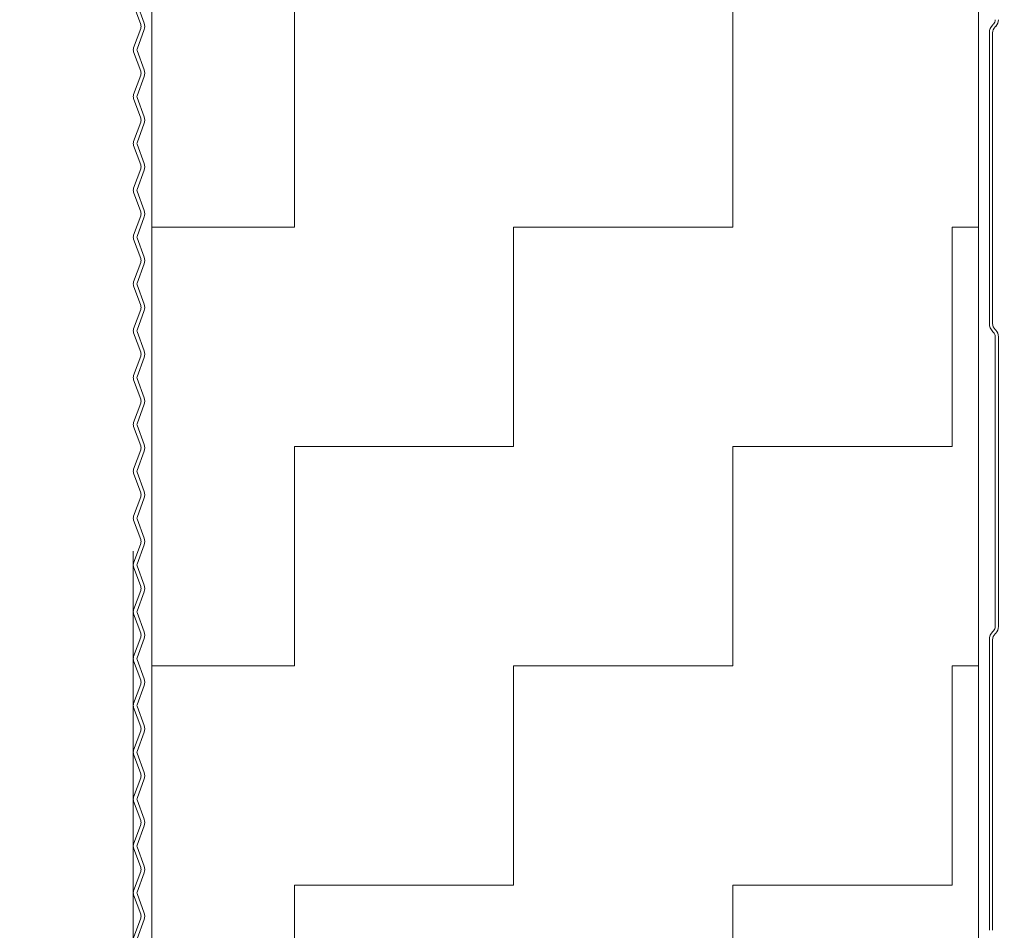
# Model space of a CAD drawing. Header units: metres. Extents: x 1316.5 to 1415.3, y -94.1 to -52.
# Tile 470 of 656: x 1400.578 to 1400.746, y -71.445 to -71.289. Entities that reach past the tile are written whole.
import ezdxf

# ---------------------------------------------------------------- set-up
doc = ezdxf.new("R2010")
doc.units = ezdxf.units.M
doc.header["$PDMODE"] = 65
doc.linetypes.add('AUSGEZOGEN', pattern=[0])
doc.linetypes.add('PUNKT2_S9', pattern=[0.0015, 0, -0.0015])
doc.layers.add('XR$4$_42143', color=7, linetype='Continuous')
doc.layers.add('XR$4$_42154', color=7, linetype='Continuous')
for name, color, linetype, lineweight in [('XR$4$Maßlinie 1_50', 7, 'AUSGEZOGEN', 25), ('XR$4$Muster', 4, 'AUSGEZOGEN', 13), ('XR$4$Wand Mauerwerk nt', 7, 'AUSGEZOGEN', 25), ('XR$4$Wand Mauerwerk tr_1', 42, 'AUSGEZOGEN', 18)]:
    doc.layers.add(name, color=color, linetype=linetype, lineweight=lineweight)
doc.styles.add('ARIAL', font='arial.ttf')
doc.dimstyles.new('DIMSTYLE_4', dxfattribs={"dimtxt": 0.04, "dimasz": 0.03, "dimexe": 0, "dimexo": 1e-06, "dimgap": 0.02, "dimtad": 2, "dimdec": 1, "dimlfac": 100, "dimrnd": 0.5, "dimzin": 4, "dimdsep": 46, "dimtxsty": 'ARIAL', "dimblk1": 'ALL_ML_KREIS', "dimblk2": 'ALL_ML_KREIS', "dimsah": 1, "dimcen": 0, "dimse1": 1, "dimse2": 1, "dimclrd": 7, "dimclre": 7, "dimclrt": 7, "dimadec": 0, "dimazin": 0, "dimtfac": 1, "dimtdec": 0, "dimtix": 1, "dimtmove": 2, "dimatfit": 3, "dimfxl": 0, "dimtzin": 0, "dimlwd": 0, "dimlwe": 25, "dimarcsym": 0})
doc.dimstyles.new('DIMSTYLE_5', dxfattribs={"dimtxt": 0.04, "dimasz": 0.03, "dimexe": 0, "dimexo": 1e-06, "dimgap": 0.02, "dimtad": 2, "dimdec": 1, "dimlfac": 100, "dimrnd": 0.5, "dimzin": 4, "dimdsep": 46, "dimtxsty": 'ARIAL', "dimblk1": 'ALL_ML_KREIS', "dimblk2": 'ALL_ML_KREIS', "dimsah": 1, "dimcen": 0, "dimse1": 1, "dimse2": 1, "dimclrd": 7, "dimclre": 7, "dimclrt": 7, "dimadec": 0, "dimazin": 0, "dimtfac": 1, "dimtdec": 0, "dimtix": 1, "dimtmove": 2, "dimatfit": 3, "dimfxl": 0, "dimtvp": 1.2, "dimtzin": 0, "dimlwd": 0, "dimlwe": 25, "dimarcsym": 0})

# ---------------------------------------------------------------- blocks, each defined once
blk = doc.blocks.new('ALL_ML_KREIS')
at = {"color": 0, "linetype": 'ByBlock', "lineweight": -2}
for p, q in [((0, -0.5), (0, 0.5)), ((-1, 0), (0.5, 0))]:
    blk.add_line(p, q, dxfattribs=at)
blk.add_circle((0, 0), 0.15, dxfattribs=at)
blk = doc.blocks.new('*D459')
at = {"layer": 'DEFPOINTS', "color": 7, "linetype": 'AUSGEZOGEN', "lineweight": 25, "transparency": 33554687}
for p in [(1400.93809, -71.35437), (1400.48086, -71.36437), (1400.85393, -71.36437)]:
    blk.add_point(p, dxfattribs=at)
at = {"layer": 'XR$4$Maßlinie 1_50', "color": 7, "linetype": 'AUSGEZOGEN', "lineweight": -2, "transparency": 33554687}
blk.add_line((1400.48086, -71.36437), (1400.48086, -71.35437), dxfattribs=at)
at = {"layer": 'XR$4$Maßlinie 1_50', "color": 7, "linetype": 'AUSGEZOGEN', "lineweight": 25, "transparency": 33554687, "xscale": 0.03, "yscale": 0.03, "zscale": 0.03}
for p, rotation in [((1400.48086, -71.36437), 270), ((1400.48086, -71.35437), 90)]:
    blk.add_blockref('ALL_ML_KREIS', p, dxfattribs=dict(at, rotation=rotation))
at = {"layer": 'XR$4$Maßlinie 1_50', "color": 7, "linetype": 'AUSGEZOGEN', "lineweight": 25, "transparency": 33554687, "insert": (1400.43586, -71.35578), "char_height": 0.04, "width": 0.12, "attachment_point": 5, "rotation": 90, "style": 'ARIAL'}
blk.add_mtext('\\A1;{\\A1;{1\\H0.026400;\\S^ ;}}', dxfattribs=at)
blk = doc.blocks.new('*D460')
at = {"layer": 'DEFPOINTS', "color": 7, "linetype": 'AUSGEZOGEN', "lineweight": 25, "transparency": 33554687}
for p in [(1400.85325, -70.95437), (1400.48086, -71.35437), (1400.93809, -71.35437)]:
    blk.add_point(p, dxfattribs=at)
at = {"layer": 'XR$4$Maßlinie 1_50', "color": 7, "linetype": 'AUSGEZOGEN', "lineweight": -2, "transparency": 33554687}
blk.add_line((1400.48086, -71.35437), (1400.48086, -70.95437), dxfattribs=at)
at = {"layer": 'XR$4$Maßlinie 1_50', "color": 7, "linetype": 'AUSGEZOGEN', "lineweight": 25, "transparency": 33554687, "xscale": 0.03, "yscale": 0.03, "zscale": 0.03}
for p, rotation in [((1400.48086, -70.95437), 90), ((1400.48086, -71.35437), 270)]:
    blk.add_blockref('ALL_ML_KREIS', p, dxfattribs=dict(at, rotation=rotation))
at = {"layer": 'XR$4$Maßlinie 1_50', "color": 7, "linetype": 'AUSGEZOGEN', "lineweight": 25, "transparency": 33554687, "insert": (1400.45018, -71.15611), "char_height": 0.04, "width": 0.16, "attachment_point": 5, "rotation": 90, "style": 'ARIAL'}
blk.add_mtext('\\A1;{\\A1;{40\\H0.026400;\\S^ ;}}', dxfattribs=at)
blk = doc.blocks.new('*D478')
at = {"layer": 'DEFPOINTS', "color": 7, "linetype": 'AUSGEZOGEN', "lineweight": 25, "transparency": 33554687}
for p in [(1401.69646, -71.37637), (1400.74747, -71.68947), (1400.74747, -71.88804)]:
    blk.add_point(p, dxfattribs=at)
at = {"layer": 'XR$4$Maßlinie 1_50', "color": 7, "linetype": 'AUSGEZOGEN', "lineweight": -2, "transparency": 33554687}
blk.add_line((1400.74747, -71.88804), (1401.69646, -71.88804), dxfattribs=at)
at = {"layer": 'XR$4$Maßlinie 1_50', "color": 7, "linetype": 'AUSGEZOGEN', "lineweight": 25, "transparency": 33554687, "xscale": 0.03, "yscale": 0.03, "zscale": 0.03, "rotation": 180}
blk.add_blockref('ALL_ML_KREIS', (1400.74747, -71.88804), dxfattribs=at)
at = {"layer": 'XR$4$Maßlinie 1_50', "color": 7, "linetype": 'AUSGEZOGEN', "lineweight": 25, "transparency": 33554687, "xscale": 0.03, "yscale": 0.03, "zscale": 0.03}
blk.add_blockref('ALL_ML_KREIS', (1401.69646, -71.88804), dxfattribs=at)
at = {"layer": 'XR$4$Maßlinie 1_50', "color": 7, "linetype": 'AUSGEZOGEN', "lineweight": 25, "transparency": 33554687, "insert": (1401.22, -71.85736), "char_height": 0.04, "width": 0.16, "attachment_point": 5, "style": 'ARIAL'}
blk.add_mtext('\\A1;{\\A1;{95\\H0.026400;\\S^ ;}}', dxfattribs=at)

msp = doc.modelspace()

# ---------------------------------------------------------------- hatches: boundary and pattern name
at = {"layer": 'XR$4$Muster', "linetype": 'AUSGEZOGEN', "lineweight": 13, "transparency": 33554687}
h = msp.add_hatch(dxfattribs=at)
h.set_pattern_fill('MUSTER', color=4, scale=0.0375, angle=90, style=0, pattern_type=2)
h.set_pattern_definition([(90, (-0.075, 0.075), (-0.0375, 0.0375), [0.0375, -0.0375]), (180, (-0.075, 0.075), (-0.0375, -0.0375), [0.0375, -0.0375])])
h.paths.add_polyline_path([(1400.74203, -71.70047), (1400.74203, -71.17937), (1400.60062, -71.17937), (1400.60062, -71.70047)], flags=0)

# ---------------------------------------------------------------- linework, layer by layer
at = {"layer": 'XR$4$_42143', "color": 30, "linetype": 'AUSGEZOGEN', "lineweight": 13, "transparency": 33554687}
for p, q in [((1400.59753, -71.28697), (1400.59874, -71.29029)), ((1400.59933, -71.29007), (1400.59812, -71.28675)), ((1400.59874, -71.29097), (1400.59753, -71.29429)), ((1400.59812, -71.29451), (1400.59933, -71.29119)), ((1400.74461, -71.29023), (1400.7445, -71.29033)), ((1400.74489, -71.29072), (1400.745, -71.29062)), ((1400.74392, -71.29175), (1400.74392, -71.34143)), ((1400.74447, -71.34143), (1400.74447, -71.29175)), ((1400.59933, -71.29808), (1400.59812, -71.29476)), ((1400.59753, -71.29497), (1400.59874, -71.2983)), ((1400.59874, -71.29898), (1400.59753, -71.3023)), ((1400.59812, -71.30252), (1400.59933, -71.29919)), ((1400.59753, -71.30298), (1400.59874, -71.3063)), ((1400.59933, -71.30609), (1400.59812, -71.30277)), ((1400.59874, -71.30699), (1400.59753, -71.31031)), ((1400.59812, -71.31052), (1400.59933, -71.3072)), ((1400.59753, -71.31099), (1400.59874, -71.31431)), ((1400.59933, -71.3141), (1400.59812, -71.31078)), ((1400.59874, -71.315), (1400.59753, -71.31832)), ((1400.59812, -71.31853), (1400.59933, -71.31521)), ((1400.59753, -71.319), (1400.59874, -71.32232)), ((1400.59933, -71.32211), (1400.59812, -71.31879)), ((1400.59874, -71.32301), (1400.59753, -71.32633)), ((1400.59812, -71.32654), (1400.59933, -71.32322)), ((1400.59933, -71.33012), (1400.59812, -71.32679)), ((1400.59753, -71.32701), (1400.59874, -71.33033)), ((1400.59874, -71.33101), (1400.59753, -71.33433)), ((1400.59812, -71.33455), (1400.59933, -71.33123)), ((1400.59753, -71.33502), (1400.59874, -71.33834)), ((1400.59933, -71.33812), (1400.59812, -71.3348)), ((1400.59874, -71.33902), (1400.59753, -71.34234)), ((1400.59812, -71.34256), (1400.59933, -71.33924)), ((1400.59753, -71.34303), (1400.59874, -71.34635)), ((1400.59933, -71.34613), (1400.59812, -71.34281)), ((1400.7445, -71.34284), (1400.74461, -71.34295)), ((1400.745, -71.34256), (1400.74489, -71.34246)), ((1400.74492, -71.34369), (1400.74492, -71.39325)), ((1400.74547, -71.39325), (1400.74547, -71.34369)), ((1400.59874, -71.34703), (1400.59753, -71.35035)), ((1400.59812, -71.35057), (1400.59933, -71.34725)), ((1400.59753, -71.35104), (1400.59874, -71.35436)), ((1400.59933, -71.35414), (1400.59812, -71.35082)), ((1400.59874, -71.35504), (1400.59753, -71.35836)), ((1400.59812, -71.35858), (1400.59933, -71.35525)), ((1400.59933, -71.36215), (1400.59812, -71.35883)), ((1400.59753, -71.35904), (1400.59874, -71.36236)), ((1400.59874, -71.36305), (1400.59753, -71.36637)), ((1400.59812, -71.36658), (1400.59933, -71.36326)), ((1400.59753, -71.36705), (1400.59874, -71.37037)), ((1400.59933, -71.37016), (1400.59812, -71.36684)), ((1400.59874, -71.37106), (1400.59753, -71.37438)), ((1400.59812, -71.37459), (1400.59933, -71.37127)), ((1400.59753, -71.37506), (1400.59874, -71.37838)), ((1400.59933, -71.37817), (1400.59812, -71.37485)), ((1400.59874, -71.37907), (1400.59753, -71.38239)), ((1400.59812, -71.3826), (1400.59933, -71.37928)), ((1400.59753, -71.38307), (1400.59874, -71.38639)), ((1400.59933, -71.38618), (1400.59812, -71.38285)), ((1400.59874, -71.38707), (1400.59753, -71.39039)), ((1400.59812, -71.39061), (1400.59933, -71.38729)), ((1400.59933, -71.39418), (1400.59812, -71.39086)), ((1400.59753, -71.39108), (1400.59874, -71.3944)), ((1400.74461, -71.39399), (1400.7445, -71.3941)), ((1400.59874, -71.39508), (1400.59753, -71.3984)), ((1400.59812, -71.39862), (1400.59933, -71.3953)), ((1400.74392, -71.39551), (1400.74392, -71.4452)), ((1400.74447, -71.4452), (1400.74447, -71.39551)), ((1400.74489, -71.39449), (1400.745, -71.39438)), ((1400.59753, -71.39909), (1400.59874, -71.40241)), ((1400.59933, -71.40219), (1400.59812, -71.39887)), ((1400.59874, -71.40309), (1400.59753, -71.40641)), ((1400.59812, -71.40663), (1400.59933, -71.40331)), ((1400.59753, -71.4071), (1400.59874, -71.41042)), ((1400.59933, -71.4102), (1400.59812, -71.40688)), ((1400.59874, -71.4111), (1400.59753, -71.41442)), ((1400.59812, -71.41464), (1400.59933, -71.41132)), ((1400.59753, -71.4151), (1400.59874, -71.41843)), ((1400.59933, -71.41821), (1400.59812, -71.41489)), ((1400.59874, -71.41911), (1400.59753, -71.42243)), ((1400.59812, -71.42264), (1400.59933, -71.41932)), ((1400.59933, -71.42622), (1400.59812, -71.4229)), ((1400.59753, -71.42311), (1400.59874, -71.42643)), ((1400.59874, -71.42712), (1400.59753, -71.43044)), ((1400.59812, -71.43065), (1400.59933, -71.42733)), ((1400.59753, -71.43112), (1400.59874, -71.43444)), ((1400.59933, -71.43423), (1400.59812, -71.43091)), ((1400.59874, -71.43513), (1400.59753, -71.43845)), ((1400.59812, -71.43866), (1400.59933, -71.43534)), ((1400.59753, -71.43913), (1400.59874, -71.44245)), ((1400.59933, -71.44224), (1400.59812, -71.43892)), ((1400.59874, -71.44313), (1400.59753, -71.44646)), ((1400.59812, -71.44667), (1400.59933, -71.44335))]:
    msp.add_line(p, q, dxfattribs=at)
for centre, radius, start, end in [((1400.74387, -71.28949), 0.00105, 315, 0), ((1400.74387, -71.28949), 0.0016, 315, 0), ((1400.5978, -71.29063), 0.001, 340.0189, 19.9791), ((1400.5978, -71.29063), 0.00163, 340.0189, 19.9791), ((1400.74592, -71.29175), 0.002, 135, 180), ((1400.74592, -71.29175), 0.00145, 135, 180), ((1400.59847, -71.29463), 0.001, 160.0189, 199.9791), ((1400.59847, -71.29463), 0.00037, 160.0189, 199.9791), ((1400.5978, -71.29864), 0.001, 340.0189, 19.9791), ((1400.5978, -71.29864), 0.00163, 340.0189, 19.9791), ((1400.59847, -71.30264), 0.001, 160.0189, 199.9791), ((1400.59847, -71.30264), 0.00037, 160.0189, 199.9791), ((1400.5978, -71.30665), 0.001, 340.0189, 19.9791), ((1400.5978, -71.30665), 0.00163, 340.0189, 19.9791), ((1400.59847, -71.31065), 0.001, 160.0189, 199.9791), ((1400.59847, -71.31065), 0.00037, 160.0189, 199.9791), ((1400.5978, -71.31465), 0.001, 340.0189, 19.9791), ((1400.5978, -71.31465), 0.00163, 340.0189, 19.9791), ((1400.59847, -71.31866), 0.001, 160.0189, 199.9791), ((1400.59847, -71.31866), 0.00037, 160.0189, 199.9791), ((1400.5978, -71.32266), 0.001, 340.0189, 19.9791), ((1400.5978, -71.32266), 0.00163, 340.0189, 19.9791), ((1400.59847, -71.32667), 0.001, 160.0189, 199.9791), ((1400.59847, -71.32667), 0.00037, 160.0189, 199.9791), ((1400.5978, -71.33067), 0.001, 340.0189, 19.9791), ((1400.5978, -71.33067), 0.00163, 340.0189, 19.9791), ((1400.59847, -71.33468), 0.001, 160.0189, 199.9791), ((1400.59847, -71.33468), 0.00037, 160.0189, 199.9791), ((1400.5978, -71.33868), 0.001, 340.0189, 19.9791), ((1400.5978, -71.33868), 0.00163, 340.0189, 19.9791), ((1400.74592, -71.34143), 0.002, 180, 225), ((1400.74592, -71.34143), 0.00145, 180, 225), ((1400.59847, -71.34268), 0.001, 160.0189, 199.9791), ((1400.59847, -71.34268), 0.00037, 160.0189, 199.9791), ((1400.74387, -71.34369), 0.00105, 0, 45), ((1400.74387, -71.34369), 0.0016, 0, 45), ((1400.5978, -71.34669), 0.001, 340.0189, 19.9791), ((1400.5978, -71.34669), 0.001, 340.0189, 19.9791), ((1400.5978, -71.34669), 0.00163, 340.0189, 19.9791), ((1400.5978, -71.34669), 0.00163, 340.0189, 19.9791), ((1400.59847, -71.35069), 0.001, 160.0189, 199.9791), ((1400.59847, -71.35069), 0.00037, 160.0189, 199.9791), ((1400.5978, -71.3547), 0.001, 340.0189, 19.9791), ((1400.5978, -71.3547), 0.00163, 340.0189, 19.9791), ((1400.59847, -71.3587), 0.001, 160.0189, 199.9791), ((1400.59847, -71.3587), 0.00037, 160.0189, 199.9791), ((1400.5978, -71.36271), 0.00163, 340.0189, 19.9791), ((1400.5978, -71.36271), 0.00163, 340.0189, 19.9791), ((1400.5978, -71.36271), 0.001, 340.0189, 19.9791), ((1400.5978, -71.36271), 0.001, 340.0189, 19.9791), ((1400.59847, -71.36671), 0.001, 160.0189, 199.9791), ((1400.59847, -71.36671), 0.00037, 160.0189, 199.9791), ((1400.5978, -71.37072), 0.001, 340.0189, 19.9791), ((1400.5978, -71.37072), 0.00163, 340.0189, 19.9791), ((1400.59847, -71.37472), 0.001, 160.0189, 199.9791), ((1400.59847, -71.37472), 0.00037, 160.0189, 199.9791), ((1400.5978, -71.37872), 0.001, 340.0189, 19.9791), ((1400.5978, -71.37872), 0.001, 340.0189, 19.9791), ((1400.5978, -71.37872), 0.00163, 340.0189, 19.9791), ((1400.5978, -71.37872), 0.00163, 340.0189, 19.9791), ((1400.59847, -71.38273), 0.001, 160.0189, 199.9791), ((1400.59847, -71.38273), 0.00037, 160.0189, 199.9791), ((1400.5978, -71.38673), 0.001, 340.0189, 19.9791), ((1400.5978, -71.38673), 0.00163, 340.0189, 19.9791), ((1400.59847, -71.39074), 0.001, 160.0189, 199.9791), ((1400.59847, -71.39074), 0.00037, 160.0189, 199.9791), ((1400.5978, -71.39474), 0.00163, 340.0189, 19.9791), ((1400.5978, -71.39474), 0.00163, 340.0189, 19.9791), ((1400.74592, -71.39551), 0.002, 135, 180), ((1400.74387, -71.39325), 0.00105, 315, 0), ((1400.74387, -71.39325), 0.0016, 315, 0), ((1400.5978, -71.39474), 0.001, 340.0189, 19.9791), ((1400.5978, -71.39474), 0.001, 340.0189, 19.9791), ((1400.74592, -71.39551), 0.00145, 135, 180), ((1400.59847, -71.39875), 0.001, 160.0189, 199.9791), ((1400.59847, -71.39875), 0.00037, 160.0189, 199.9791), ((1400.5978, -71.40275), 0.001, 340.0189, 19.9791), ((1400.5978, -71.40275), 0.00163, 340.0189, 19.9791), ((1400.59847, -71.40675), 0.001, 160.0189, 199.9791), ((1400.59847, -71.40675), 0.00037, 160.0189, 199.9791), ((1400.5978, -71.41076), 0.001, 340.0189, 19.9791), ((1400.5978, -71.41076), 0.00163, 340.0189, 19.9791), ((1400.59847, -71.41476), 0.001, 160.0189, 199.9791), ((1400.59847, -71.41476), 0.00037, 160.0189, 199.9791), ((1400.5978, -71.41877), 0.001, 340.0189, 19.9791), ((1400.5978, -71.41877), 0.00163, 340.0189, 19.9791), ((1400.59847, -71.42277), 0.001, 160.0189, 199.9791), ((1400.59847, -71.42277), 0.00037, 160.0189, 199.9791), ((1400.5978, -71.42678), 0.00163, 340.0189, 19.9791), ((1400.5978, -71.42678), 0.001, 340.0189, 19.9791), ((1400.59847, -71.43078), 0.001, 160.0189, 199.9791), ((1400.59847, -71.43078), 0.00037, 160.0189, 199.9791), ((1400.5978, -71.43478), 0.001, 340.0189, 19.9791), ((1400.5978, -71.43478), 0.00163, 340.0189, 19.9791), ((1400.59847, -71.43879), 0.001, 160.0189, 199.9791), ((1400.59847, -71.43879), 0.00037, 160.0189, 199.9791), ((1400.5978, -71.44279), 0.001, 340.0189, 19.9791), ((1400.5978, -71.44279), 0.00163, 340.0189, 19.9791)]:
    msp.add_arc(centre, radius, start, end, dxfattribs=at)
at = {"layer": 'XR$4$_42154', "color": 51, "linetype": 'AUSGEZOGEN', "lineweight": 13, "transparency": 33554687}
for p, q in [((1400.59812, -71.28675), (1400.59933, -71.29007)), ((1400.59933, -71.29119), (1400.59812, -71.29451)), ((1400.7445, -71.29033), (1400.74461, -71.29023)), ((1400.74392, -71.34143), (1400.74392, -71.29175)), ((1400.59812, -71.29476), (1400.59933, -71.29808)), ((1400.59933, -71.29919), (1400.59812, -71.30252)), ((1400.59812, -71.30277), (1400.59933, -71.30609)), ((1400.59933, -71.3072), (1400.59812, -71.31052)), ((1400.59812, -71.31078), (1400.59933, -71.3141)), ((1400.59933, -71.31521), (1400.59812, -71.31853)), ((1400.59812, -71.31879), (1400.59933, -71.32211)), ((1400.59933, -71.32322), (1400.59812, -71.32654)), ((1400.59812, -71.32679), (1400.59933, -71.33012)), ((1400.59933, -71.33123), (1400.59812, -71.33455)), ((1400.59812, -71.3348), (1400.59933, -71.33812)), ((1400.59933, -71.33924), (1400.59812, -71.34256)), ((1400.59812, -71.34281), (1400.59933, -71.34613)), ((1400.74461, -71.34295), (1400.7445, -71.34284)), ((1400.74492, -71.39325), (1400.74492, -71.34369)), ((1400.59933, -71.34725), (1400.59812, -71.35057)), ((1400.59812, -71.35082), (1400.59933, -71.35414)), ((1400.59933, -71.35525), (1400.59812, -71.35858)), ((1400.59812, -71.35883), (1400.59933, -71.36215)), ((1400.59933, -71.36326), (1400.59812, -71.36658)), ((1400.59812, -71.36684), (1400.59933, -71.37016)), ((1400.59933, -71.37127), (1400.59812, -71.37459)), ((1400.59812, -71.37485), (1400.59933, -71.37817)), ((1400.59933, -71.37928), (1400.59812, -71.3826)), ((1400.59812, -71.38285), (1400.59933, -71.38618)), ((1400.59933, -71.38729), (1400.59812, -71.39061)), ((1400.59812, -71.39086), (1400.59933, -71.39418)), ((1400.7445, -71.3941), (1400.74461, -71.39399)), ((1400.59933, -71.3953), (1400.59812, -71.39862)), ((1400.74392, -71.4452), (1400.74392, -71.39551)), ((1400.59812, -71.39887), (1400.59933, -71.40219)), ((1400.59933, -71.40331), (1400.59812, -71.40663)), ((1400.59812, -71.40688), (1400.59933, -71.4102)), ((1400.59933, -71.41132), (1400.59812, -71.41464)), ((1400.59812, -71.41489), (1400.59933, -71.41821)), ((1400.59933, -71.41932), (1400.59812, -71.42264)), ((1400.59812, -71.4229), (1400.59933, -71.42622)), ((1400.59933, -71.42733), (1400.59812, -71.43065)), ((1400.59812, -71.43091), (1400.59933, -71.43423)), ((1400.59933, -71.43534), (1400.59812, -71.43866)), ((1400.59812, -71.43892), (1400.59933, -71.44224)), ((1400.59933, -71.44335), (1400.59812, -71.44667))]:
    msp.add_line(p, q, dxfattribs=at)
for centre, radius, start, end in [((1400.74387, -71.28949), 0.00105, 315, 0), ((1400.5978, -71.29063), 0.00163, 340.0189, 19.9791), ((1400.74592, -71.29175), 0.002, 135, 180), ((1400.59847, -71.29463), 0.00037, 160.0189, 199.9791), ((1400.5978, -71.29864), 0.00163, 340.0189, 19.9791), ((1400.59847, -71.30264), 0.00037, 160.0189, 199.9791), ((1400.5978, -71.30665), 0.00163, 340.0189, 19.9791), ((1400.59847, -71.31065), 0.00037, 160.0189, 199.9791), ((1400.5978, -71.31465), 0.00163, 340.0189, 19.9791), ((1400.59847, -71.31866), 0.00037, 160.0189, 199.9791), ((1400.5978, -71.32266), 0.00163, 340.0189, 19.9791), ((1400.59847, -71.32667), 0.00037, 160.0189, 199.9791), ((1400.5978, -71.33067), 0.00163, 340.0189, 19.9791), ((1400.59847, -71.33468), 0.00037, 160.0189, 199.9791), ((1400.5978, -71.33868), 0.00163, 340.0189, 19.9791), ((1400.74592, -71.34143), 0.002, 180, 225), ((1400.59847, -71.34268), 0.00037, 160.0189, 199.9791), ((1400.74387, -71.34369), 0.00105, 0, 45), ((1400.5978, -71.34669), 0.00163, 340.0189, 19.9791), ((1400.5978, -71.34669), 0.00163, 340.0189, 19.9791), ((1400.59847, -71.35069), 0.00037, 160.0189, 199.9791), ((1400.5978, -71.3547), 0.00163, 340.0189, 19.9791), ((1400.59847, -71.3587), 0.00037, 160.0189, 199.9791), ((1400.5978, -71.36271), 0.00163, 340.0189, 19.9791), ((1400.5978, -71.36271), 0.00163, 340.0189, 19.9791), ((1400.59847, -71.36671), 0.00037, 160.0189, 199.9791), ((1400.5978, -71.37072), 0.00163, 340.0189, 19.9791), ((1400.59847, -71.37472), 0.00037, 160.0189, 199.9791), ((1400.5978, -71.37872), 0.00163, 340.0189, 19.9791), ((1400.5978, -71.37872), 0.00163, 340.0189, 19.9791), ((1400.59847, -71.38273), 0.00037, 160.0189, 199.9791), ((1400.5978, -71.38673), 0.00163, 340.0189, 19.9791), ((1400.59847, -71.39074), 0.00037, 160.0189, 199.9791), ((1400.5978, -71.39474), 0.00163, 340.0189, 19.9791), ((1400.5978, -71.39474), 0.00163, 340.0189, 19.9791), ((1400.74592, -71.39551), 0.002, 135, 180), ((1400.74387, -71.39325), 0.00105, 315, 0), ((1400.59847, -71.39875), 0.00037, 160.0189, 199.9791), ((1400.5978, -71.40275), 0.00163, 340.0189, 19.9791), ((1400.59847, -71.40675), 0.00037, 160.0189, 199.9791), ((1400.5978, -71.41076), 0.00163, 340.0189, 19.9791), ((1400.59847, -71.41476), 0.00037, 160.0189, 199.9791), ((1400.5978, -71.41877), 0.00163, 340.0189, 19.9791), ((1400.59847, -71.42277), 0.00037, 160.0189, 199.9791), ((1400.5978, -71.42678), 0.00163, 340.0189, 19.9791), ((1400.59847, -71.43078), 0.00037, 160.0189, 199.9791), ((1400.5978, -71.43478), 0.00163, 340.0189, 19.9791), ((1400.59847, -71.43879), 0.00037, 160.0189, 199.9791), ((1400.5978, -71.44279), 0.00163, 340.0189, 19.9791)]:
    msp.add_arc(centre, radius, start, end, dxfattribs=at)
at = {"layer": 'XR$4$Wand Mauerwerk nt', "color": 7, "linetype": 'AUSGEZOGEN', "lineweight": 13, "transparency": 33554687}
for p, q in [((1400.74203, -70.8044), (1400.74203, -71.70047)), ((1400.60062, -71.17937), (1400.60062, -71.70047))]:
    msp.add_line(p, q, dxfattribs=at)
at = {"layer": 'XR$4$Wand Mauerwerk tr_1', "color": 52, "linetype": 'PUNKT2_S9', "lineweight": 13, "transparency": 33554687}
msp.add_line((1400.59747, -72.08037), (1400.59747, -70.81437), dxfattribs=at)

# ---------------------------------------------------------------- dimensions: what is measured, and where the dimension line sits
at = {"layer": 'XR$4$Maßlinie 1_50', "color": 7, "linetype": 'AUSGEZOGEN', "lineweight": 25, "transparency": 33554687}
for base, p1, p2, dimstyle, picture, middle in [((1400.48086, -70.95437), (1400.93809, -71.35437), (1400.85324, -70.95437), 'DIMSTYLE_4', '*D460', (1400.45018, -71.15611)), ((1400.48086, -71.35437), (1400.85393, -71.36437), (1400.93809, -71.35437), 'DIMSTYLE_5', '*D459', (1400.43586, -71.35578))]:
    dim = msp.add_linear_dim(base=base, p1=p1, p2=p2, angle=90, dimstyle=dimstyle, override={"dimpost": '<>', "dimclrd": 7, "dimclre": 7, "dimclrt": 7, "dimlwd": 0, "dimlwe": 25}, dxfattribs=at)
    dim.commit()
    dim.dimension.update_dxf_attribs({"geometry": picture, "text_midpoint": middle, "dimtype": 160})
dim = msp.add_linear_dim(base=(1401.69646, -71.88804), p1=(1400.74747, -71.68947), p2=(1401.69646, -71.37637), dimstyle='DIMSTYLE_4', override={"dimpost": '<>', "dimclrd": 7, "dimclre": 7, "dimclrt": 7, "dimlwd": 0, "dimlwe": 25}, dxfattribs=at)
dim.commit()
dim.dimension.update_dxf_attribs({"geometry": '*D478', "text_midpoint": (1401.22, -71.85736), "dimtype": 160})

doc.saveas('drawing.dxf')
